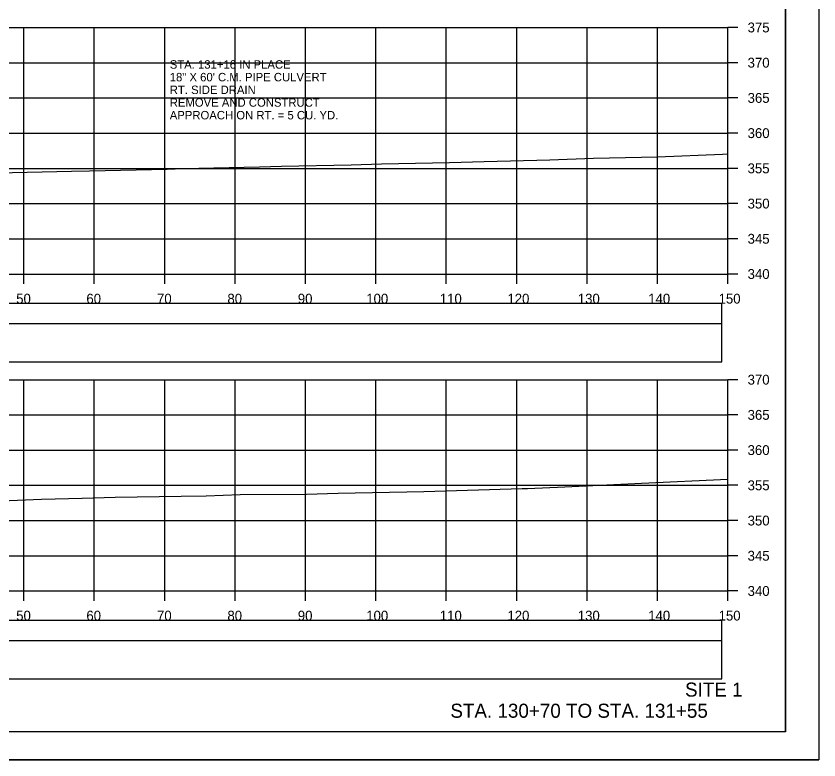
# Model space of a CAD drawing. Extents: x 1368122 to 1710785, y 373130 to 557566.
# Drawn here: x 1368737.8 to 1368851.8, y 377610.4 to 377716 of the extents above; entities that cross this region are included whole.
import ezdxf

# ---------------------------------------------------------------- set-up
doc = ezdxf.new("R2010")
doc.units = 0
for name, color, linetype in [('R_Alt Surface', 7, 'Continuous'), ('R_Axis', 7, 'Continuous'), ('R_Axis Annot', 7, 'Continuous'), ('R_Border', 7, 'Continuous'), ('R_Draft', 7, 'Continuous'), ('R_Exist Surface', 7, 'Continuous'), ('R_Grid', 7, 'Continuous'), ('R_No Plot', 7, 'Continuous'), ('R_Water Annot', 7, 'Continuous')]:
    doc.layers.add(name, color=color, linetype=linetype)

msp = doc.modelspace()

# ---------------------------------------------------------------- linework, layer by layer
for points in [[(1368539.73, 377666.93), (1368838.03, 377666.93), (1368838.03, 377672.34), (1368539.73, 377672.34)], [(1368539.73, 377621.93), (1368838.03, 377621.93), (1368838.03, 377627.34), (1368539.73, 377627.34)]]:
    msp.add_lwpolyline(points, close=True)
at = {"layer": 'R_Alt Surface'}
for points in [[(1368539.73, 377672.4), (1368838.03, 377672.4), (1368838.03, 377675.22), (1368539.73, 377675.22)], [(1368539.73, 377627.4), (1368838.03, 377627.4), (1368838.03, 377630.22), (1368539.73, 377630.22)]]:
    msp.add_lwpolyline(points, close=True, dxfattribs=at)
at = {"layer": 'R_Axis'}
for p, q in [((1368838.88, 377679.41), (1368838.88, 377714.41)), ((1368840.28, 377714.41), (1368838.88, 377714.41)), ((1368840.28, 377709.41), (1368838.88, 377709.41)), ((1368840.28, 377704.41), (1368838.88, 377704.41)), ((1368840.28, 377699.41), (1368838.88, 377699.41)), ((1368840.28, 377694.41), (1368838.88, 377694.41)), ((1368840.28, 377689.41), (1368838.88, 377689.41)), ((1368840.28, 377684.41), (1368838.88, 377684.41)), ((1368538.88, 377679.41), (1368838.88, 377679.41)), ((1368738.88, 377678.01), (1368738.88, 377679.41)), ((1368748.88, 377678.01), (1368748.88, 377679.41)), ((1368758.88, 377678.01), (1368758.88, 377679.41)), ((1368768.88, 377678.01), (1368768.88, 377679.41)), ((1368778.88, 377678.01), (1368778.88, 377679.41)), ((1368788.88, 377678.01), (1368788.88, 377679.41)), ((1368798.88, 377678.01), (1368798.88, 377679.41)), ((1368808.88, 377678.01), (1368808.88, 377679.41)), ((1368818.88, 377678.01), (1368818.88, 377679.41)), ((1368828.88, 377678.01), (1368828.88, 377679.41)), ((1368838.88, 377678.01), (1368838.88, 377679.41)), ((1368840.28, 377679.41), (1368838.88, 377679.41)), ((1368838.88, 377634.41), (1368838.88, 377664.41)), ((1368840.28, 377664.41), (1368838.88, 377664.41)), ((1368840.28, 377659.41), (1368838.88, 377659.41)), ((1368840.28, 377654.41), (1368838.88, 377654.41)), ((1368840.28, 377649.41), (1368838.88, 377649.41)), ((1368840.28, 377644.41), (1368838.88, 377644.41)), ((1368840.28, 377639.41), (1368838.88, 377639.41)), ((1368538.88, 377634.41), (1368838.88, 377634.41)), ((1368738.88, 377633.01), (1368738.88, 377634.41)), ((1368748.88, 377633.01), (1368748.88, 377634.41)), ((1368758.88, 377633.01), (1368758.88, 377634.41)), ((1368768.88, 377633.01), (1368768.88, 377634.41)), ((1368778.88, 377633.01), (1368778.88, 377634.41)), ((1368788.88, 377633.01), (1368788.88, 377634.41)), ((1368798.88, 377633.01), (1368798.88, 377634.41)), ((1368808.88, 377633.01), (1368808.88, 377634.41)), ((1368818.88, 377633.01), (1368818.88, 377634.41)), ((1368828.88, 377633.01), (1368828.88, 377634.41)), ((1368838.88, 377633.01), (1368838.88, 377634.41)), ((1368840.28, 377634.41), (1368838.88, 377634.41))]:
    msp.add_line(p, q, dxfattribs=at)
at = {"layer": 'R_Border'}
for q in [(1368847.06, 377819.87), (1368530.88, 377614.41)]:
    msp.add_line((1368847.06, 377614.41), q, dxfattribs=at)
at = {"layer": 'R_Exist Surface'}
for points in [[(1368735.14, 377693.79), (1368745.63, 377694), (1368748.2, 377694.06), (1368759.24, 377694.31), (1368761.54, 377694.37), (1368772.36, 377694.62), (1368775.49, 377694.71), (1368785.38, 377694.91), (1368789.67, 377695.06), (1368799.34, 377695.26), (1368804.24, 377695.4), (1368813.58, 377695.61), (1368819.79, 377695.85), (1368828.89, 377696.06), (1368838.12, 377696.42), (1368838.88, 377696.45)], [(1368735.72, 377647.19), (1368741.4, 377647.46), (1368747.16, 377647.59), (1368751.83, 377647.71), (1368761.22, 377647.87), (1368764.76, 377647.94), (1368769.61, 377648.11), (1368779.04, 377648.17), (1368783.51, 377648.3), (1368795.67, 377648.52), (1368809.65, 377648.94), (1368810.43, 377648.96), (1368815.72, 377649.19), (1368825.64, 377649.67), (1368826.61, 377649.73), (1368838.88, 377650.27)]]:
    msp.add_lwpolyline(points, dxfattribs=at)
at = {"layer": 'R_Grid'}
for p, q in [((1368538.88, 377714.41), (1368838.88, 377714.41)), ((1368738.88, 377679.41), (1368738.88, 377714.41)), ((1368748.88, 377679.41), (1368748.88, 377714.41)), ((1368758.88, 377679.41), (1368758.88, 377714.41)), ((1368768.88, 377679.41), (1368768.88, 377714.41)), ((1368778.88, 377679.41), (1368778.88, 377714.41)), ((1368788.88, 377679.41), (1368788.88, 377714.41)), ((1368798.88, 377679.41), (1368798.88, 377714.41)), ((1368808.88, 377679.41), (1368808.88, 377714.41)), ((1368818.88, 377679.41), (1368818.88, 377714.41)), ((1368828.88, 377679.41), (1368828.88, 377714.41)), ((1368838.88, 377679.41), (1368838.88, 377714.41)), ((1368538.88, 377709.41), (1368838.88, 377709.41)), ((1368538.88, 377704.41), (1368838.88, 377704.41)), ((1368538.88, 377699.41), (1368838.88, 377699.41)), ((1368538.88, 377694.41), (1368838.88, 377694.41)), ((1368538.88, 377689.41), (1368838.88, 377689.41)), ((1368538.88, 377684.41), (1368838.88, 377684.41)), ((1368538.88, 377679.41), (1368838.88, 377679.41)), ((1368538.88, 377664.41), (1368838.88, 377664.41)), ((1368738.88, 377634.41), (1368738.88, 377664.41)), ((1368748.88, 377634.41), (1368748.88, 377664.41)), ((1368758.88, 377634.41), (1368758.88, 377664.41)), ((1368768.88, 377634.41), (1368768.88, 377664.41)), ((1368778.88, 377634.41), (1368778.88, 377664.41)), ((1368788.88, 377634.41), (1368788.88, 377664.41)), ((1368798.88, 377634.41), (1368798.88, 377664.41)), ((1368808.88, 377634.41), (1368808.88, 377664.41)), ((1368818.88, 377634.41), (1368818.88, 377664.41)), ((1368828.88, 377634.41), (1368828.88, 377664.41)), ((1368838.88, 377634.41), (1368838.88, 377664.41)), ((1368538.88, 377659.41), (1368838.88, 377659.41)), ((1368538.88, 377654.41), (1368838.88, 377654.41)), ((1368538.88, 377649.41), (1368838.88, 377649.41)), ((1368538.88, 377644.41), (1368838.88, 377644.41)), ((1368538.88, 377639.41), (1368838.88, 377639.41)), ((1368538.88, 377634.41), (1368838.88, 377634.41))]:
    msp.add_line(p, q, dxfattribs=at)
at = {"layer": 'R_No Plot'}
msp.add_line((1368518.48, 377610.43), (1368851.81, 377610.43), dxfattribs=at)
for points in [[(1368518.47, 377823.76), (1368851.81, 377823.76), (1368851.81, 377610.42), (1368518.47, 377610.42)], [(1368764.8, 377819.87), (1368784.42, 377819.87), (1368784.42, 377809.99), (1368800.53, 377809.99), (1368823.73, 377809.99), (1368823.85, 377781.83), (1368847.06, 377781.83), (1368847.06, 377614.41), (1368530.88, 377614.41), (1368530.88, 377819.87)]]:
    msp.add_lwpolyline(points, close=True, dxfattribs=at)

# ---------------------------------------------------------------- texts
at = {"layer": 'R_Axis Annot'}
for s, p in [('375', (1368841.68, 377713.71)), ('370', (1368841.68, 377708.71)), ('365', (1368841.68, 377703.71)), ('360', (1368841.68, 377698.71)), ('355', (1368841.68, 377693.71)), ('350', (1368841.68, 377688.71)), ('345', (1368841.68, 377683.71)), ('340', (1368841.68, 377678.71)), ('50', (1368737.79, 377675.21)), ('60', (1368747.76, 377675.21)), ('70', (1368757.79, 377675.21)), ('80', (1368767.79, 377675.21)), ('90', (1368777.79, 377675.21)), ('100', (1368787.51, 377675.21)), ('110', (1368797.96, 377675.21)), ('120', (1368807.56, 377675.21)), ('130', (1368817.56, 377675.21)), ('140', (1368827.56, 377675.21)), ('150', (1368837.56, 377675.21)), ('370', (1368841.68, 377663.71)), ('365', (1368841.68, 377658.71)), ('360', (1368841.68, 377653.71)), ('355', (1368841.68, 377648.71)), ('350', (1368841.68, 377643.71)), ('345', (1368841.68, 377638.71)), ('340', (1368841.68, 377633.71)), ('50', (1368737.79, 377630.21)), ('60', (1368747.76, 377630.21)), ('70', (1368757.79, 377630.21)), ('80', (1368767.79, 377630.21)), ('90', (1368777.79, 377630.21)), ('100', (1368787.51, 377630.21)), ('110', (1368797.96, 377630.21)), ('120', (1368807.56, 377630.21)), ('130', (1368817.56, 377630.21)), ('140', (1368827.56, 377630.21)), ('150', (1368837.56, 377630.21))]:
    msp.add_text(s, height=1.4, dxfattribs=at).set_placement(p)
at = {"layer": 'R_Draft'}
for s, p in [('SITE 1', (1368832.79, 377619.41)), ('STA. 130+70 TO STA. 131+55', (1368799.46, 377616.41))]:
    msp.add_text(s, height=2, dxfattribs=at).set_placement(p)
at = {"layer": 'R_Water Annot'}
for s, p in [('STA. 131+16 IN PLACE', (1368759.6, 377708.56)), ('18" X 60\' C.M. PIPE CULVERT', (1368759.6, 377706.76)), ('RT. SIDE DRAIN', (1368759.6, 377704.96)), ('REMOVE AND CONSTRUCT', (1368759.6, 377703.16)), ('APPROACH ON RT. = 5 CU. YD.', (1368759.6, 377701.36))]:
    msp.add_text(s, height=1.2, dxfattribs=at).set_placement(p)

doc.saveas('drawing.dxf')
